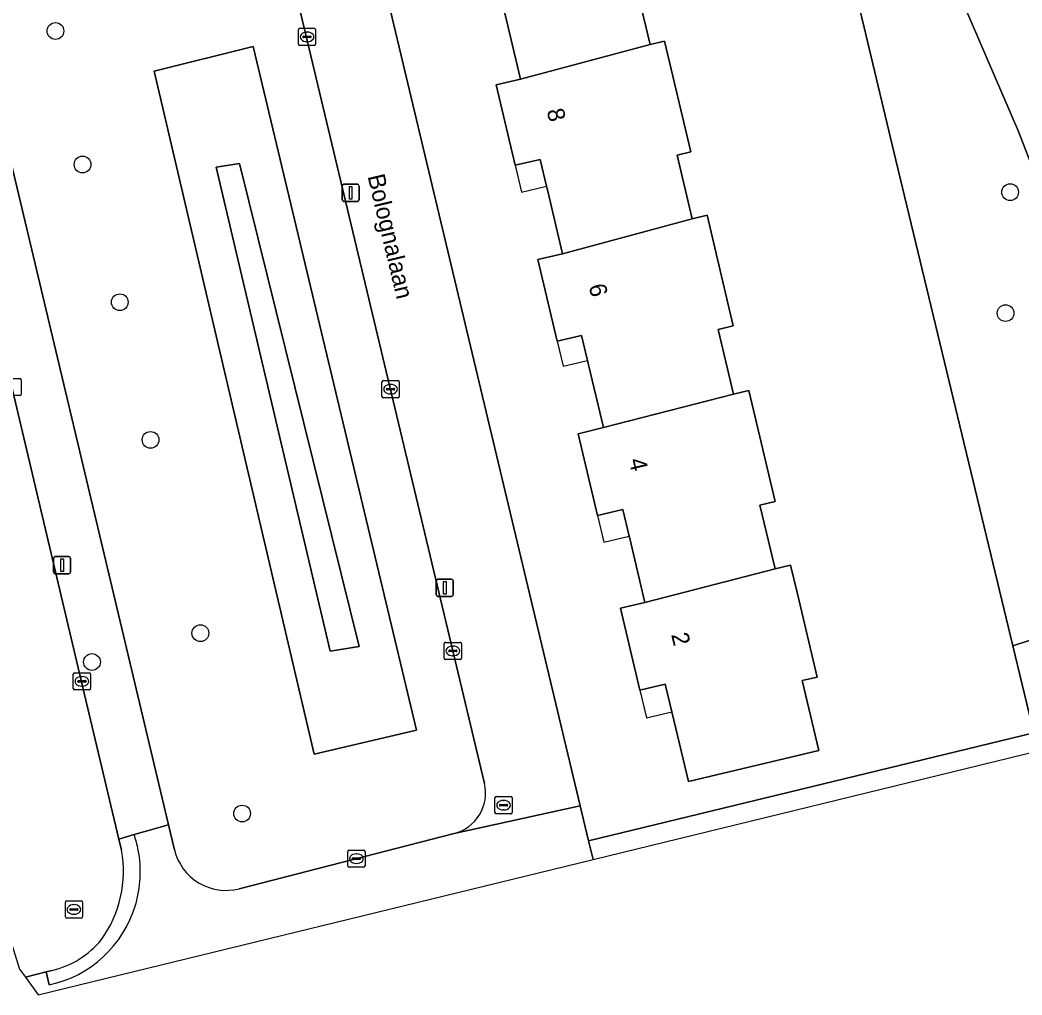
# Model space of a CAD drawing. Extents: x 162082 to 163401, y 388089 to 388636.
# Drawn here: x 163068.5 to 163126.9, y 388104.7 to 388161.6 of the extents above; entities that cross this region are included whole.
import ezdxf

# ---------------------------------------------------------------- set-up
doc = ezdxf.new("R2010")
doc.units = 0
for name, color, linetype in [('IMGEO_Boom', 7, 'Continuous'), ('IMGEO_Erf', 7, 'Continuous'), ('IMGEO_Groenvoorziening', 7, 'Continuous'), ('IMGEO_Kolk', 7, 'Continuous'), ('IMGEO_Lichtmast', 7, 'Continuous'), ('IMGEO_Loofbos', 7, 'Continuous'), ('IMGEO_Openbare_ruimte_label', 7, 'Continuous'), ('IMGEO_Pand', 7, 'Continuous'), ('IMGEO_Pand_nummerreeks', 7, 'Continuous'), ('IMGEO_Pand_overbouw', 7, 'Continuous'), ('IMGEO_Rijbaan_lokaal_open', 7, 'Continuous'), ('IMGEO_Rioolput', 7, 'Continuous'), ('IMGEO_Voetpad_open', 7, 'Continuous')]:
    doc.layers.add(name, color=color, linetype=linetype)

msp = doc.modelspace()

# ---------------------------------------------------------------- linework, layer by layer
at = {"layer": 'IMGEO_Boom'}
for centre in [(163070.519, 388160.931), (163072.102, 388153.145), (163126.198, 388151.53), (163074.273, 388145.107), (163125.936, 388144.473), (163076.069, 388137.076), (163078.974, 388125.8), (163072.651, 388124.118), (163081.408, 388115.275)]:
    msp.add_circle(centre, 0.489, dxfattribs=at)
at = {"layer": 'IMGEO_Erf'}
msp.add_lwpolyline([(163119.543, 388153.395), (163117.682, 388161.135), (163114.324, 388175.098), (163088.423, 388168.969), (163101.124, 388115.722), (163101.611, 388113.679), (163127.581, 388119.977), (163126.359, 388125.058)], close=True, dxfattribs=at)
msp.add_lwpolyline([(163104.319, 388163.881), (163105.209, 388160.137), (163106.049, 388160.337), (163107.583, 388153.886), (163106.777, 388153.694), (163107.66, 388149.976), (163108.524, 388150.182), (163110.056, 388143.736), (163109.176, 388143.526), (163110.075, 388139.744), (163110.955, 388139.953), (163112.492, 388133.487), (163111.604, 388133.276), (163112.49, 388129.551), (163113.396, 388129.766), (163113.791, 388128.103), (163114.948, 388123.238), (163114.075, 388123.03), (163115.042, 388118.962), (163107.434, 388117.154), (163106.487, 388121.137), (163106.468, 388121.218), (163106.087, 388122.822), (163104.607, 388122.47), (163103.47, 388127.254), (163104.897, 388127.593), (163104.012, 388131.319), (163103.977, 388131.464), (163103.609, 388133.015), (163102.132, 388132.664), (163100.998, 388137.437), (163102.486, 388137.791), (163101.613, 388141.462), (163101.555, 388141.707), (163101.207, 388143.17), (163099.792, 388142.834), (163098.66, 388147.595), (163100.096, 388147.937), (163099.209, 388151.669), (163099.159, 388151.879), (163098.788, 388153.443), (163097.335, 388153.097), (163096.219, 388157.793), (163097.641, 388158.131), (163096.727, 388161.975)], dxfattribs=at)
at = {"layer": 'IMGEO_Groenvoorziening'}
for points in [[(163148.346, 388123.406), (163164.275, 388126.859), (163163.483, 388129.684), (163162.576, 388135.44), (163162.337, 388138.469), (163162.415, 388141.466), (163164.973, 388187.558), (163150.6, 388185.687), (163142.07, 388185.751), (163134.695, 388184.321), (163123.407, 388180.618), (163114.005, 388176.583), (163114.324, 388175.098), (163120.66, 388173.609), (163122.979, 388163.701), (163126.685, 388155.076), (163131.768, 388141.947), (163136.341, 388128.32), (163145.329, 388124.776), (163147.75, 388123.821)], [(163082.046, 388160.029), (163076.279, 388158.581), (163085.618, 388118.741), (163091.576, 388120.142)], [(163082.046, 388160.029), (163091.576, 388120.142), (163085.618, 388118.741), (163076.279, 388158.581)], [(163081.253, 388153.196), (163079.902, 388152.986), (163086.548, 388124.756), (163088.24, 388125.028)], [(163079.902, 388152.986), (163081.253, 388153.196), (163088.24, 388125.028), (163086.548, 388124.756)], [(163127.581, 388119.977), (163145.329, 388124.776), (163136.341, 388128.32), (163126.359, 388125.058)]]:
    msp.add_lwpolyline(points, close=True, dxfattribs=at)
for points in [[(163080.676, 388166.795), (163065.554, 388163.23), (163077.117, 388114.623), (163077.464, 388113.166)], [(163095.539, 388117.037), (163084.182, 388164.632)], [(163081.237, 388110.89), (163093.772, 388114.108)]]:
    msp.add_lwpolyline(points, dxfattribs=at)
for centre, radius, start, end in [((163093.166, 388116.471), 2.439, 284.37931, 13.41742), ((163080.469, 388113.882), 3.089, 193.39627, 284.40415)]:
    msp.add_arc(centre, radius, start, end, dxfattribs=at)
at = {"layer": 'IMGEO_Kolk'}
for p, q in [((163084.694, 388160.163), (163084.694, 388161.015)), ((163084.769, 388161.089), (163085.621, 388161.089)), ((163085.182, 388160.869), (163085.207, 388160.869)), ((163085.695, 388161.015), (163085.695, 388160.163)), ((163084.953, 388160.583), (163084.953, 388160.595)), ((163085.391, 388160.546), (163084.993, 388160.546)), ((163084.996, 388160.632), (163085.394, 388160.632)), ((163085.205, 388160.309), (163085.18, 388160.309)), ((163085.437, 388160.595), (163085.437, 388160.583)), ((163085.621, 388160.089), (163084.769, 388160.089)), ((163067.604, 388140.658), (163068.456, 388140.658)), ((163068.53, 388140.584), (163068.53, 388139.732)), ((163089.565, 388139.609), (163089.565, 388140.461)), ((163089.64, 388140.535), (163090.492, 388140.535)), ((163090.053, 388140.315), (163090.078, 388140.315)), ((163090.566, 388140.461), (163090.566, 388139.609)), ((163089.824, 388140.029), (163089.824, 388140.041)), ((163090.262, 388139.992), (163089.864, 388139.992)), ((163089.867, 388140.078), (163090.265, 388140.078)), ((163090.076, 388139.755), (163090.051, 388139.755)), ((163090.308, 388140.041), (163090.308, 388140.029)), ((163068.456, 388139.658), (163067.604, 388139.658)), ((163090.492, 388139.535), (163089.64, 388139.535)), ((163093.196, 388124.339), (163093.196, 388125.191)), ((163093.271, 388125.265), (163094.123, 388125.265)), ((163094.197, 388125.191), (163094.197, 388124.339)), ((163093.455, 388124.759), (163093.455, 388124.771)), ((163093.893, 388124.722), (163093.495, 388124.722)), ((163093.498, 388124.808), (163093.896, 388124.808)), ((163093.684, 388125.045), (163093.709, 388125.045)), ((163093.939, 388124.771), (163093.939, 388124.759)), ((163094.123, 388124.265), (163093.271, 388124.265)), ((163093.707, 388124.485), (163093.682, 388124.485)), ((163071.562, 388122.565), (163071.562, 388123.417)), ((163071.637, 388123.491), (163072.489, 388123.491)), ((163072.563, 388123.417), (163072.563, 388122.565)), ((163071.821, 388122.985), (163071.821, 388122.997)), ((163072.259, 388122.948), (163071.861, 388122.948)), ((163071.864, 388123.034), (163072.262, 388123.034)), ((163072.05, 388123.271), (163072.075, 388123.271)), ((163072.305, 388122.997), (163072.305, 388122.985)), ((163072.489, 388122.491), (163071.637, 388122.491)), ((163072.073, 388122.711), (163072.048, 388122.711)), ((163087.574, 388112.219), (163087.574, 388113.071)), ((163087.649, 388113.145), (163088.501, 388113.145)), ((163088.062, 388112.925), (163088.087, 388112.925)), ((163088.575, 388113.071), (163088.575, 388112.219)), ((163087.833, 388112.639), (163087.833, 388112.651)), ((163088.271, 388112.602), (163087.873, 388112.602)), ((163087.876, 388112.688), (163088.274, 388112.688)), ((163088.085, 388112.365), (163088.06, 388112.365)), ((163088.317, 388112.651), (163088.317, 388112.639)), ((163088.501, 388112.145), (163087.649, 388112.145))]:
    msp.add_line(p, q, dxfattribs=at)
for points in [[(163084.694, 388160.163), (163084.694, 388161.015)], [(163084.769, 388161.089), (163085.621, 388161.089)], [(163085.695, 388161.015), (163085.695, 388160.163)], [(163085.621, 388160.089), (163084.769, 388160.089)], [(163067.604, 388140.658), (163068.456, 388140.658)], [(163068.53, 388140.584), (163068.53, 388139.732)], [(163089.565, 388139.609), (163089.565, 388140.461)], [(163089.64, 388140.535), (163090.492, 388140.535)], [(163090.566, 388140.461), (163090.566, 388139.609)], [(163068.456, 388139.658), (163067.604, 388139.658)], [(163090.492, 388139.535), (163089.64, 388139.535)], [(163093.196, 388124.339), (163093.196, 388125.191)], [(163093.271, 388125.265), (163094.123, 388125.265)], [(163094.197, 388125.191), (163094.197, 388124.339)], [(163094.123, 388124.265), (163093.271, 388124.265)], [(163071.562, 388122.565), (163071.562, 388123.417)], [(163071.637, 388123.491), (163072.489, 388123.491)], [(163072.563, 388123.417), (163072.563, 388122.565)], [(163072.489, 388122.491), (163071.637, 388122.491)], [(163087.574, 388112.219), (163087.574, 388113.071)], [(163087.649, 388113.145), (163088.501, 388113.145)], [(163088.575, 388113.071), (163088.575, 388112.219)], [(163088.501, 388112.145), (163087.649, 388112.145)]]:
    msp.add_lwpolyline(points, dxfattribs=at)
for centre, radius, start, end in [((163084.771, 388161.013), 0.0765, 91.55205, 178.44795), ((163084.771, 388161.013), 0.0765, 91.55205, 178.44795), ((163085.619, 388161.013), 0.0765, 1.55205, 88.44795), ((163085.619, 388161.013), 0.0765, 1.55205, 88.44795), ((163084.993, 388160.592), 0.0403, 85.87752, 175.75265), ((163084.99, 388160.582), 0.0366, 178.93798, 274.71019), ((163085.394, 388160.589), 0.043, 264.86636, 352.45326), ((163085.398, 388160.594), 0.0386, 1.73085, 96.63898), ((163084.771, 388160.165), 0.0765, 181.55205, 268.44795), ((163084.771, 388160.165), 0.0765, 181.55205, 268.44795), ((163085.619, 388160.165), 0.0765, 271.55205, 358.44795), ((163085.619, 388160.165), 0.0765, 271.55205, 358.44795), ((163068.454, 388140.582), 0.0765, 1.55205, 88.44795), ((163068.454, 388140.582), 0.0765, 1.55205, 88.44795), ((163089.642, 388140.459), 0.0765, 91.55205, 178.44795), ((163089.642, 388140.459), 0.0765, 91.55205, 178.44795), ((163090.49, 388140.459), 0.0765, 1.55205, 88.44795), ((163090.49, 388140.459), 0.0765, 1.55205, 88.44795), ((163068.454, 388139.734), 0.0765, 271.55205, 358.44795), ((163068.454, 388139.734), 0.0765, 271.55205, 358.44795), ((163089.864, 388140.038), 0.0403, 85.87752, 175.75265), ((163089.861, 388140.028), 0.0366, 178.93798, 274.71019), ((163090.265, 388140.035), 0.043, 264.86636, 352.45326), ((163090.269, 388140.04), 0.0386, 1.73085, 96.63898), ((163089.642, 388139.611), 0.0765, 181.55205, 268.44795), ((163089.642, 388139.611), 0.0765, 181.55205, 268.44795), ((163090.49, 388139.611), 0.0765, 271.55205, 358.44795), ((163090.49, 388139.611), 0.0765, 271.55205, 358.44795), ((163093.273, 388125.189), 0.0765, 91.55205, 178.44795), ((163093.273, 388125.189), 0.0765, 91.55205, 178.44795), ((163094.121, 388125.189), 0.0765, 1.55205, 88.44795), ((163094.121, 388125.189), 0.0765, 1.55205, 88.44795), ((163093.495, 388124.768), 0.0403, 85.87752, 175.75265), ((163093.492, 388124.758), 0.0366, 178.93798, 274.71019), ((163093.896, 388124.765), 0.043, 264.86636, 352.45326), ((163093.9, 388124.77), 0.0386, 1.73085, 96.63898), ((163093.273, 388124.341), 0.0765, 181.55205, 268.44795), ((163093.273, 388124.341), 0.0765, 181.55205, 268.44795), ((163094.121, 388124.341), 0.0765, 271.55205, 358.44795), ((163094.121, 388124.341), 0.0765, 271.55205, 358.44795), ((163071.639, 388123.415), 0.0765, 91.55205, 178.44795), ((163071.639, 388123.415), 0.0765, 91.55205, 178.44795), ((163072.487, 388123.415), 0.0765, 1.55205, 88.44795), ((163072.487, 388123.415), 0.0765, 1.55205, 88.44795), ((163071.861, 388122.994), 0.0403, 85.87752, 175.75265), ((163071.858, 388122.984), 0.0366, 178.93798, 274.71019), ((163072.262, 388122.991), 0.043, 264.86636, 352.45326), ((163072.266, 388122.996), 0.0386, 1.73085, 96.63898), ((163071.639, 388122.567), 0.0765, 181.55205, 268.44795), ((163071.639, 388122.567), 0.0765, 181.55205, 268.44795), ((163072.487, 388122.567), 0.0765, 271.55205, 358.44795), ((163072.487, 388122.567), 0.0765, 271.55205, 358.44795), ((163087.651, 388113.069), 0.0765, 91.55205, 178.44795), ((163087.651, 388113.069), 0.0765, 91.55205, 178.44795), ((163088.499, 388113.069), 0.0765, 1.55205, 88.44795), ((163088.499, 388113.069), 0.0765, 1.55205, 88.44795), ((163087.873, 388112.648), 0.0403, 85.87752, 175.75265), ((163087.87, 388112.638), 0.0366, 178.93798, 274.71019), ((163088.274, 388112.645), 0.043, 264.86636, 352.45326), ((163088.278, 388112.65), 0.0386, 1.73085, 96.63898), ((163087.651, 388112.221), 0.0765, 181.55205, 268.44795), ((163087.651, 388112.221), 0.0765, 181.55205, 268.44795), ((163088.499, 388112.221), 0.0765, 271.55205, 358.44795), ((163088.499, 388112.221), 0.0765, 271.55205, 358.44795)]:
    msp.add_arc(centre, radius, start, end, dxfattribs=at)
for centre, major_axis, ratio, start_param, end_param in [((163085.181, 388160.589), (-0.387, 0.002), 0.722429, 4.712389, 7.853982), ((163085.206, 388160.589), (-0.39, 0.002), 0.717154, 1.570796, 4.712389), ((163090.052, 388140.035), (-0.387, 0.002), 0.722429, 4.712389, 7.853982), ((163090.077, 388140.035), (-0.39, 0.002), 0.717154, 1.570796, 4.712389), ((163093.683, 388124.765), (-0.387, 0.002), 0.722429, 4.712389, 7.853982), ((163093.708, 388124.765), (-0.39, 0.002), 0.717154, 1.570796, 4.712389), ((163072.049, 388122.991), (-0.387, 0.002), 0.722429, 4.712389, 7.853982), ((163072.074, 388122.991), (-0.39, 0.002), 0.717154, 1.570796, 4.712389), ((163088.061, 388112.645), (-0.387, 0.002), 0.722429, 4.712389, 7.853982), ((163088.086, 388112.645), (-0.39, 0.002), 0.717154, 1.570796, 4.712389)]:
    msp.add_ellipse(centre, major_axis=major_axis, ratio=ratio, start_param=start_param, end_param=end_param, dxfattribs=at)
at = {"layer": 'IMGEO_Lichtmast'}
for p, q in [((163087.243, 388151.088), (163087.243, 388151.888)), ((163087.243, 388151.888), (163087.243, 388151.088)), ((163087.343, 388151.988), (163088.133, 388151.988)), ((163088.133, 388151.988), (163087.343, 388151.988)), ((163088.233, 388151.888), (163088.233, 388151.088)), ((163088.233, 388151.088), (163088.233, 388151.888)), ((163088.133, 388150.988), (163087.343, 388150.988)), ((163087.343, 388150.988), (163088.133, 388150.988)), ((163070.414, 388129.367), (163070.414, 388130.167)), ((163070.414, 388130.167), (163070.414, 388129.367)), ((163070.514, 388130.267), (163071.304, 388130.267)), ((163071.304, 388130.267), (163070.514, 388130.267)), ((163071.404, 388130.167), (163071.404, 388129.367)), ((163071.404, 388129.367), (163071.404, 388130.167)), ((163071.304, 388129.267), (163070.514, 388129.267)), ((163070.514, 388129.267), (163071.304, 388129.267)), ((163092.729, 388128.044), (163092.729, 388128.844)), ((163092.729, 388128.844), (163092.729, 388128.044)), ((163092.829, 388128.944), (163093.619, 388128.944)), ((163093.619, 388128.944), (163092.829, 388128.944)), ((163093.719, 388128.844), (163093.719, 388128.044)), ((163093.719, 388128.044), (163093.719, 388128.844)), ((163093.619, 388127.944), (163092.829, 388127.944)), ((163092.829, 388127.944), (163093.619, 388127.944))]:
    msp.add_line(p, q, dxfattribs=at)
for points in [[(163087.663, 388151.863), (163087.813, 388151.863), (163087.813, 388151.113), (163087.663, 388151.113), (163087.663, 388151.863)], [(163070.834, 388130.142), (163070.984, 388130.142), (163070.984, 388129.392), (163070.834, 388129.392), (163070.834, 388130.142)], [(163093.149, 388128.819), (163093.299, 388128.819), (163093.299, 388128.069), (163093.149, 388128.069), (163093.149, 388128.819)]]:
    msp.add_lwpolyline(points, dxfattribs=at)
for centre, start, end in [((163087.343, 388151.888), 90, 180), ((163087.343, 388151.888), 90, 180), ((163088.133, 388151.888), 0, 90), ((163088.133, 388151.888), 360, 90), ((163087.343, 388151.088), 180, 270), ((163087.343, 388151.088), 180, 270), ((163088.133, 388151.088), 270, 0), ((163088.133, 388151.088), 270, 0), ((163070.514, 388130.167), 90, 180), ((163070.514, 388130.167), 90, 180), ((163071.304, 388130.167), 0, 90), ((163071.304, 388130.167), 360, 90), ((163070.514, 388129.367), 180, 270), ((163070.514, 388129.367), 180, 270), ((163071.304, 388129.367), 270, 0), ((163071.304, 388129.367), 270, 0), ((163092.829, 388128.844), 90, 180), ((163092.829, 388128.844), 90, 180), ((163093.619, 388128.844), 0, 90), ((163093.619, 388128.844), 360, 90), ((163092.829, 388128.044), 180, 270), ((163092.829, 388128.044), 180, 270), ((163093.619, 388128.044), 270, 0), ((163093.619, 388128.044), 270, 0)]:
    msp.add_arc(centre, 0.1, start, end, dxfattribs=at)
at = {"layer": 'IMGEO_Loofbos'}
msp.add_lwpolyline([(163136.341, 388128.32), (163131.768, 388141.947), (163126.685, 388155.076), (163122.979, 388163.701), (163120.66, 388173.609), (163114.324, 388175.098), (163117.682, 388161.135), (163119.543, 388153.395), (163126.359, 388125.058)], close=True, dxfattribs=at)
at = {"layer": 'IMGEO_Pand'}
for points in [[(163105.233, 388164.098), (163104.874, 388165.607), (163103.718, 388170.471), (163093.714, 388168.093), (163094.845, 388163.336), (163096.32, 388163.687), (163096.704, 388162.073), (163096.727, 388161.975), (163097.641, 388158.131), (163105.209, 388160.137), (163104.319, 388163.881)], [(163106.049, 388160.337), (163105.209, 388160.137), (163097.641, 388158.131), (163096.219, 388157.793), (163097.335, 388153.097), (163098.788, 388153.443), (163099.159, 388151.879), (163099.209, 388151.669), (163100.096, 388147.937), (163107.66, 388149.976), (163106.777, 388153.694), (163107.583, 388153.886)], [(163108.524, 388150.182), (163107.66, 388149.976), (163100.096, 388147.937), (163098.66, 388147.595), (163099.792, 388142.834), (163101.207, 388143.17), (163101.555, 388141.707), (163101.613, 388141.462), (163102.486, 388137.791), (163110.075, 388139.744), (163109.176, 388143.526), (163110.056, 388143.736)], [(163110.955, 388139.953), (163110.075, 388139.744), (163102.486, 388137.791), (163100.998, 388137.437), (163102.132, 388132.664), (163103.609, 388133.015), (163103.977, 388131.464), (163104.012, 388131.319), (163104.897, 388127.593), (163112.49, 388129.551), (163111.604, 388133.276), (163112.492, 388133.487)], [(163113.791, 388128.103), (163113.396, 388129.766), (163112.49, 388129.551), (163104.897, 388127.593), (163103.47, 388127.254), (163104.607, 388122.47), (163106.087, 388122.822), (163106.468, 388121.218), (163106.487, 388121.137), (163107.434, 388117.154), (163115.042, 388118.962), (163114.075, 388123.03), (163114.948, 388123.238)]]:
    msp.add_lwpolyline(points, close=True, dxfattribs=at)
at = {"layer": 'IMGEO_Pand_overbouw'}
for points in [[(163098.788, 388153.443), (163097.335, 388153.097), (163097.707, 388151.533), (163099.159, 388151.879)], [(163101.207, 388143.17), (163099.792, 388142.834), (163100.14, 388141.37), (163101.555, 388141.707)], [(163103.609, 388133.015), (163102.132, 388132.664), (163102.501, 388131.113), (163103.977, 388131.464)], [(163106.087, 388122.822), (163104.607, 388122.47), (163104.995, 388120.867), (163106.468, 388121.218)]]:
    msp.add_lwpolyline(points, close=True, dxfattribs=at)
at = {"layer": 'IMGEO_Rijbaan_lokaal_open'}
for points in [[(163074.372, 388113.132), (163074.216, 388113.79), (163072.028, 388123.037), (163062.831, 388161.898), (163061.265, 388168.514), (163055.571, 388192.572), (163054.713, 388196.199), (163046.841, 388228.85), (163044.982, 388236.475), (163039.991, 388257.973), (163039.484, 388260.157), (163038.988, 388262.079), (163038.045, 388266.167), (163037.952, 388266.575), (163031.248, 388265.028), (163032.365, 388260.375), (163033.118, 388257.186), (163033.304, 388256.379), (163038.037, 388235.809), (163040.03, 388227.39), (163052.663, 388174.652), (163053.751, 388170.144), (163065.358, 388121.308), (163065.569, 388120.418)], [(163065.385, 388115.875), (163068.422, 388106.205), (163068.765, 388105.728)], [(163068.765, 388105.728), (163069.973, 388106.033), (163070.309, 388106.118)]]:
    msp.add_lwpolyline(points, dxfattribs=at)
for centre, radius, start, end in [((163067.656, 388111.901), 6.828, 324.3751, 10.38563), ((163069.114, 388111.261), 5.28, 283.07707, 320.80204)]:
    msp.add_arc(centre, radius, start, end, dxfattribs=at)
at = {"layer": 'IMGEO_Rioolput'}
for p, q in [((163096.155, 388115.339), (163096.155, 388116.191)), ((163096.23, 388116.265), (163097.082, 388116.265)), ((163096.414, 388115.759), (163096.414, 388115.771)), ((163096.457, 388115.808), (163096.855, 388115.808)), ((163096.643, 388116.045), (163096.668, 388116.045)), ((163096.898, 388115.771), (163096.898, 388115.759)), ((163097.156, 388116.191), (163097.156, 388115.339)), ((163097.082, 388115.265), (163096.23, 388115.265)), ((163096.852, 388115.722), (163096.454, 388115.722)), ((163096.666, 388115.485), (163096.641, 388115.485)), ((163071.101, 388109.256), (163071.101, 388110.108)), ((163071.176, 388110.182), (163072.028, 388110.182)), ((163071.589, 388109.962), (163071.614, 388109.962)), ((163072.102, 388110.108), (163072.102, 388109.256)), ((163071.36, 388109.676), (163071.36, 388109.688)), ((163071.798, 388109.639), (163071.4, 388109.639)), ((163071.403, 388109.725), (163071.801, 388109.725)), ((163071.612, 388109.402), (163071.587, 388109.402)), ((163071.844, 388109.688), (163071.844, 388109.676)), ((163072.028, 388109.182), (163071.176, 388109.182))]:
    msp.add_line(p, q, dxfattribs=at)
for points in [[(163096.155, 388115.339), (163096.155, 388116.191)], [(163096.23, 388116.265), (163097.082, 388116.265)], [(163097.156, 388116.191), (163097.156, 388115.339)], [(163097.082, 388115.265), (163096.23, 388115.265)], [(163071.101, 388109.256), (163071.101, 388110.108)], [(163071.176, 388110.182), (163072.028, 388110.182)], [(163072.102, 388110.108), (163072.102, 388109.256)], [(163072.028, 388109.182), (163071.176, 388109.182)]]:
    msp.add_lwpolyline(points, dxfattribs=at)
for centre, radius, start, end in [((163096.232, 388116.189), 0.0765, 91.55205, 178.44795), ((163096.232, 388116.189), 0.0765, 91.55205, 178.44795), ((163096.454, 388115.768), 0.0403, 85.87752, 175.75265), ((163096.859, 388115.77), 0.0386, 1.73085, 96.63898), ((163097.08, 388116.189), 0.0765, 1.55205, 88.44795), ((163097.08, 388116.189), 0.0765, 1.55205, 88.44795), ((163096.232, 388115.341), 0.0765, 181.55205, 268.44795), ((163096.232, 388115.341), 0.0765, 181.55205, 268.44795), ((163096.451, 388115.758), 0.0366, 178.93798, 274.71019), ((163096.855, 388115.765), 0.043, 264.86636, 352.45326), ((163097.08, 388115.341), 0.0765, 271.55205, 358.44795), ((163097.08, 388115.341), 0.0765, 271.55205, 358.44795), ((163071.178, 388110.106), 0.0765, 91.55205, 178.44795), ((163071.178, 388110.106), 0.0765, 91.55205, 178.44795), ((163072.026, 388110.106), 0.0765, 1.55205, 88.44795), ((163072.026, 388110.106), 0.0765, 1.55205, 88.44795), ((163071.4, 388109.685), 0.0403, 85.87752, 175.75265), ((163071.397, 388109.675), 0.0366, 178.93798, 274.71019), ((163071.801, 388109.682), 0.043, 264.86636, 352.45326), ((163071.805, 388109.687), 0.0386, 1.73085, 96.63898), ((163071.178, 388109.258), 0.0765, 181.55205, 268.44795), ((163071.178, 388109.258), 0.0765, 181.55205, 268.44795), ((163072.026, 388109.258), 0.0765, 271.55205, 358.44795), ((163072.026, 388109.258), 0.0765, 271.55205, 358.44795)]:
    msp.add_arc(centre, radius, start, end, dxfattribs=at)
for centre, major_axis, ratio, start_param, end_param in [((163096.642, 388115.765), (-0.387, 0.002), 0.722429, 4.712389, 7.853982), ((163096.667, 388115.765), (-0.39, 0.002), 0.717154, 1.570796, 4.712389), ((163071.588, 388109.682), (-0.387, 0.002), 0.722429, 4.712389, 7.853982), ((163071.613, 388109.682), (-0.39, 0.002), 0.717154, 1.570796, 4.712389)]:
    msp.add_ellipse(centre, major_axis=major_axis, ratio=ratio, start_param=start_param, end_param=end_param, dxfattribs=at)
at = {"layer": 'IMGEO_Voetpad_open'}
for points in [[(163065.554, 388163.23), (163064.423, 388168.356), (163049.169, 388231.768), (163048.8, 388233.3), (163044.783, 388250), (163042.708, 388258.625), (163039.991, 388257.973), (163044.982, 388236.475), (163045.471, 388236.594), (163047.333, 388228.97), (163046.841, 388228.85), (163054.713, 388196.199), (163055.197, 388196.304), (163056.054, 388192.677), (163055.571, 388192.572), (163061.265, 388168.514), (163061.761, 388168.623), (163063.337, 388162.009), (163062.831, 388161.898), (163072.028, 388123.037), (163074.216, 388113.79), (163075.107, 388114.058), (163077.117, 388114.623)], [(163127.828, 388118.945), (163127.828, 388118.945), (163127.581, 388119.977), (163101.611, 388113.679), (163101.873, 388112.601)]]:
    msp.add_lwpolyline(points, close=True, dxfattribs=at)
for points in [[(163093.772, 388114.108), (163101.124, 388115.722), (163088.423, 388168.969)], [(163084.182, 388164.632), (163095.539, 388117.037)], [(163068.765, 388105.728), (163069.511, 388104.692), (163101.873, 388112.601), (163101.611, 388113.679), (163101.124, 388115.722), (163093.772, 388114.108), (163081.237, 388110.89)], [(163077.464, 388113.166), (163077.117, 388114.623), (163075.107, 388114.058)], [(163075.107, 388114.058), (163074.216, 388113.79), (163074.372, 388113.132)], [(163070.164, 388105.279), (163069.973, 388106.033), (163068.765, 388105.728)], [(163070.309, 388106.118), (163069.973, 388106.033), (163070.164, 388105.279)]]:
    msp.add_lwpolyline(points, dxfattribs=at)
for centre, radius, start, end in [((163093.166, 388116.471), 2.439, 284.37931, 13.41742), ((163068.72, 388111.865), 6.753, 10.91094, 18.95189), ((163068.72, 388111.865), 6.753, 10.91094, 18.95189), ((163067.656, 388111.901), 6.828, 324.3751, 10.38563), ((163068.719, 388111.871), 6.753, 343.23722, 10.86049), ((163068.719, 388111.871), 6.753, 343.23722, 10.86049), ((163080.469, 388113.882), 3.089, 193.39627, 284.40415), ((163068.725, 388111.871), 6.747, 282.31085, 343.22157), ((163068.725, 388111.871), 6.747, 282.31085, 343.22157), ((163069.114, 388111.261), 5.28, 283.07707, 320.80204)]:
    msp.add_arc(centre, radius, start, end, dxfattribs=at)

# ---------------------------------------------------------------- texts
at = {"layer": 'IMGEO_Openbare_ruimte_label'}
msp.add_text('Bolognalaan', height=1, rotation=283.35534, dxfattribs=at).set_placement((163088.72, 388152.46))
at = {"layer": 'IMGEO_Pand_nummerreeks'}
for s, rotation, p in [('8', 283.36689, (163099.165, 388156.292)), ('6', 283.37262, (163101.613, 388146.065)), ('4', 283.36689, (163103.952, 388135.901)), ('2', 283.36689, (163106.426, 388125.715))]:
    msp.add_text(s, height=1, rotation=rotation, dxfattribs=at).set_placement(p)

doc.saveas('drawing.dxf')
